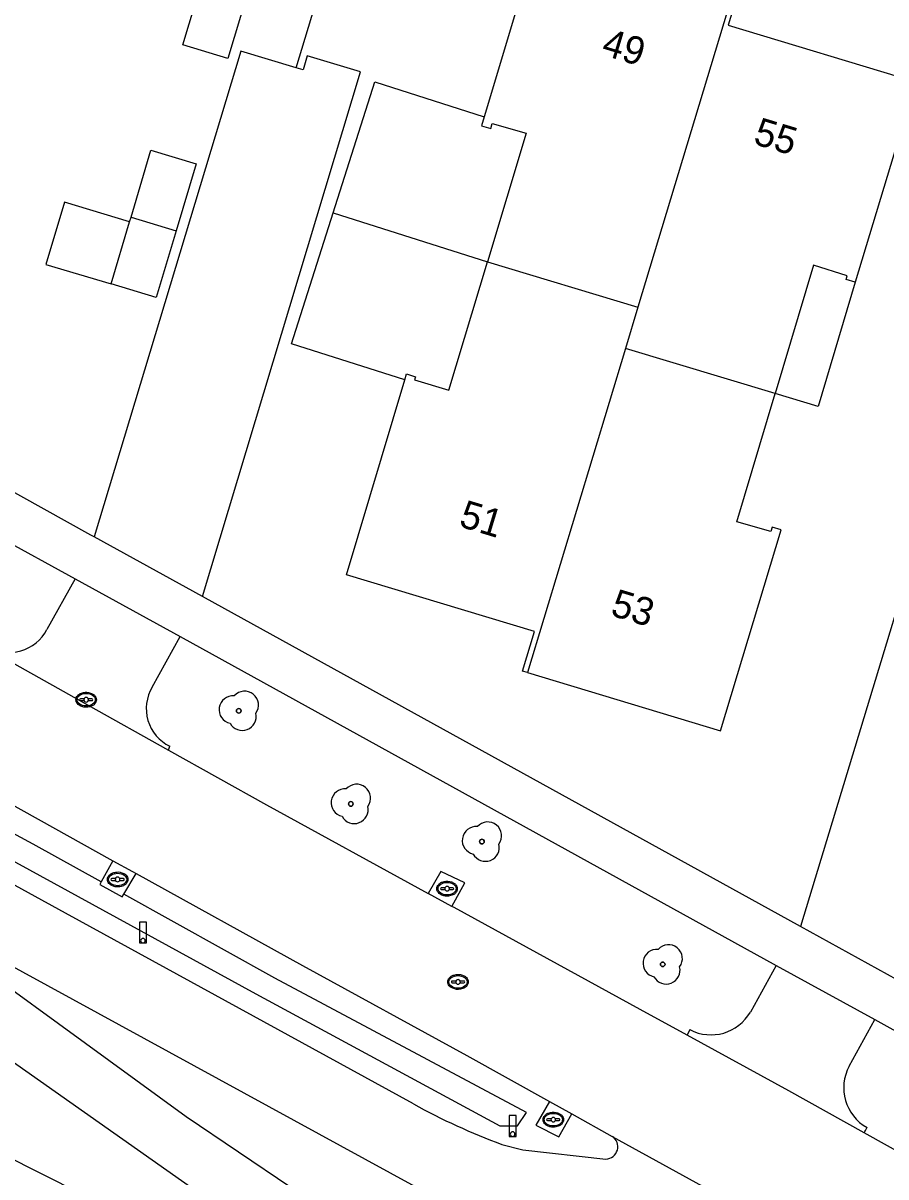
# Model space of a CAD drawing. Extents: x 194485 to 197793, y 468269 to 470822.
# Drawn here: x 196985.21 to 197022.49, y 468716.79 to 468766.67 of the extents above; entities that cross this region are included whole.
import ezdxf

# ---------------------------------------------------------------- set-up
doc = ezdxf.new("R2010")
doc.units = 0
for name, color, linetype in [('BGT begrenzing kruinlijn', 7, 'Continuous'), ('BGT grensvlak gebouwinstallatie plus 1', 7, 'Continuous'), ('BGT grensvlak onbegroeid terreindeel', 7, 'Continuous'), ('BGT grensvlak onbegroeid terreindeel LR', 7, 'Continuous'), ('BGT grensvlak ondersteunend wegdeel', 7, 'Continuous'), ('BGT grensvlak ondersteunend wegdeel LR', 7, 'Continuous'), ('BGT grensvlak pand op maaiveld', 7, 'Continuous'), ('BGT grensvlak pand op maaiveld LR', 7, 'Continuous'), ('BGT grensvlak vegetatieobject', 7, 'Continuous'), ('BGT grensvlak wegdeel', 7, 'Continuous'), ('BGT lijnelement scheiding muur', 7, 'Continuous'), ('BGT puntobject paal lichtmast', 7, 'Continuous'), ('BGT puntobject put inspectie- rioolput', 7, 'Continuous'), ('BGT puntobject put kolk', 7, 'Continuous'), ('BGT puntobject vegetatieobject boom', 7, 'Continuous'), ('BGT tekst huisnummerreeks', 7, 'Continuous')]:
    doc.layers.add(name, color=color, linetype=linetype)

msp = doc.modelspace()

# ---------------------------------------------------------------- linework, layer by layer
at = {"layer": 'BGT begrenzing kruinlijn'}
msp.add_lwpolyline([(196983.025, 468722.997), (196995.619, 468714.129), (197001.043, 468710.191), (197002.09, 468709.374), (197002.906, 468708.539)], dxfattribs=at)
at = {"layer": 'BGT grensvlak gebouwinstallatie plus 1'}
msp.add_line((196998.612, 468758.46), (197005.273, 468756.347), dxfattribs=at)
for points in [[(196998.612, 468758.46), (197000.407, 468764.121), (197005.139, 468762.619)], [(196989.816, 468758.079), (196987.003, 468758.918), (196986.201, 468756.228), (196989.014, 468755.389)], [(197001.708, 468751.248), (196996.816, 468752.8), (196998.612, 468758.46)], [(197021.17, 468755.465), (197019.565, 468750.095), (197017.701, 468750.652)]]:
    msp.add_lwpolyline(points, dxfattribs=at)
at = {"layer": 'BGT grensvlak onbegroeid terreindeel'}
for p, q in [((196994.619, 468765.45), (196988.281, 468744.461)), ((196997.013, 468764.727), (196994.619, 468765.45)), ((196989.093, 468730.46), (196988.588, 468729.55)), ((196989.562, 468729.009), (196990.092, 468729.906))]:
    msp.add_line(p, q, dxfattribs=at)
for points in [[(196992.965, 468741.886), (196999.784, 468764.559), (196997.493, 468765.25), (196997.312, 468764.642), (196997.013, 468764.727)], [(197022.975, 468725.306), (197031.184, 468752.498), (197026.759, 468753.862), (197018.798, 468727.614)], [(197003.74, 468728.483), (197004.3, 468729.503), (197003.268, 468729.993), (197002.72, 468729.042)], [(197007.955, 468720.055), (197007.36, 468719.026), (197008.359, 468718.524), (197008.927, 468719.513)]]:
    msp.add_lwpolyline(points, dxfattribs=at)
at = {"layer": 'BGT grensvlak onbegroeid terreindeel LR'}
msp.add_line((196997.013, 468764.727), (196999.317, 468772.372), dxfattribs=at)
at = {"layer": 'BGT grensvlak ondersteunend wegdeel'}
msp.add_lwpolyline([(197019.24, 468702.281), (197018.297, 468703.004), (197014.399, 468704.931), (197012.041, 468706.214), (197001.307, 468713.28), (196992.253, 468719.387), (196979.032, 468729.019)], dxfattribs=at)
at = {"layer": 'BGT grensvlak ondersteunend wegdeel LR'}
msp.add_lwpolyline([(197002.906, 468708.539), (196999.458, 468710.136), (196981.001, 468719.444)], dxfattribs=at)
at = {"layer": 'BGT grensvlak pand op maaiveld'}
for p, q in [((196989.816, 468758.079), (196989.875, 468758.277)), ((196989.014, 468755.389), (196989.816, 468758.079))]:
    msp.add_line(p, q, dxfattribs=at)
for points in [[(197015.987, 468768.356), (197007.611, 468770.888), (197005.139, 468762.619)], [(196994.923, 468768.011), (196994.06, 468765.132), (196992.115, 468765.731), (196992.978, 468768.61)], [(197015.987, 468768.356), (197016.189, 468768.295), (197015.671, 468766.577), (197023.791, 468764.129), (197021.17, 468755.465)], [(197005.139, 468762.619), (197005.022, 468762.229), (197005.416, 468762.104), (197005.478, 468762.327), (197006.945, 468761.903), (197005.273, 468756.347)], [(196989.875, 468758.277), (196990.737, 468761.166), (196992.685, 468760.579), (196991.823, 468757.69)], [(196991.823, 468757.69), (196990.962, 468754.802), (196989.014, 468755.389)], [(197001.708, 468751.248), (197001.783, 468751.5), (197002.17, 468751.381), (197002.128, 468751.242), (197003.601, 468750.792), (197005.273, 468756.347)], [(197021.17, 468755.465), (197020.775, 468755.584), (197020.822, 468755.741), (197019.358, 468756.197), (197017.701, 468750.652)], [(197007.003, 468738.593), (197006.791, 468738.657), (197007.308, 468740.374), (196999.182, 468742.823), (197001.708, 468751.248)], [(197007.003, 468738.593), (197015.344, 468736.078), (197017.959, 468744.759), (197017.571, 468744.871), (197017.515, 468744.685), (197016.045, 468745.108), (197017.701, 468750.652)]]:
    msp.add_lwpolyline(points, dxfattribs=at)
at = {"layer": 'BGT grensvlak pand op maaiveld LR'}
for p, q in [((197015.987, 468768.356), (197011.77, 468754.386)), ((196989.875, 468758.277), (196991.823, 468757.69)), ((197005.273, 468756.347), (197011.77, 468754.386)), ((197011.77, 468754.386), (197011.233, 468752.605)), ((197011.233, 468752.605), (197007.003, 468738.593)), ((197017.701, 468750.652), (197011.233, 468752.605))]:
    msp.add_line(p, q, dxfattribs=at)
at = {"layer": 'BGT grensvlak vegetatieobject'}
for points in [[(196952.214, 468748.188), (196964.544, 468741.357), (196974.184, 468736.176), (196984.882, 468730.399), (196995.275, 468724.708), (197005.804, 468718.995), (197006.574, 468718.995), (197006.962, 468719.584)], [(196988.588, 468729.55), (196985.648, 468731.182), (196974.757, 468737.051), (196967.023, 468741.207)], [(196988.588, 468729.55), (196988.525, 468729.436), (196989.495, 468728.895), (196989.562, 468729.009)], [(197006.962, 468719.584), (196996.092, 468725.383), (196989.562, 468729.009)]]:
    msp.add_lwpolyline(points, dxfattribs=at)
at = {"layer": 'BGT grensvlak wegdeel'}
for p, q in [((196962.262, 468756.479), (196987.466, 468742.637)), ((196988.281, 468744.461), (196988.141, 468744.538)), ((196992.965, 468741.886), (196988.281, 468744.461)), ((196987.466, 468742.637), (196986.241, 468740.453)), ((196987.466, 468742.637), (196991.995, 468740.146)), ((197018.798, 468727.614), (196992.965, 468741.886)), ((196990.793, 468737.965), (196991.995, 468740.146)), ((196991.995, 468740.146), (197017.745, 468725.935)), ((196991.491, 468735.242), (196991.548, 468735.408)), ((196979.032, 468729.019), (197003.234, 468715.785)), ((197003.74, 468728.483), (197002.72, 468729.042)), ((197022.975, 468725.306), (197018.798, 468727.614)), ((197017.745, 468725.935), (197016.635, 468723.92)), ((197017.745, 468725.935), (197022.008, 468723.597)), ((197020.905, 468721.585), (197022.008, 468723.597)), ((197014.021, 468723.159), (197013.907, 468722.915)), ((197007.955, 468720.055), (197008.927, 468719.513)), ((197008.927, 468719.513), (197010.669, 468718.544)), ((197010.669, 468718.544), (197021.459, 468712.613)), ((197005.894, 468718.2), (197006.811, 468717.96)), ((197006.811, 468717.96), (197010.396, 468717.566))]:
    msp.add_line(p, q, dxfattribs=at)
for points in [[(197002.079, 468719.946), (196987.046, 468728.19), (196972.797, 468736.019), (196960.182, 468742.822), (196954.812, 468746.102), (196952.134, 468747.881)], [(196963.039, 468744.423), (196969.508, 468741.193), (196975.959, 468737.721), (196982.626, 468734.055), (196989.093, 468730.46)], [(196983.622, 468739.637), (196984.01, 468739.432), (196987.99, 468737.196), (196991.491, 468735.242)], [(196991.491, 468735.242), (196995.725, 468732.879), (197002.72, 468729.042)], [(196989.093, 468730.46), (196989.934, 468729.993), (196990.092, 468729.906)], [(196990.092, 468729.906), (196997.289, 468725.933), (197004.389, 468722.041), (197007.955, 468720.055)], [(197013.907, 468722.915), (197011.88, 468724.024), (197003.832, 468728.432), (197003.74, 468728.483)], [(197022.008, 468723.597), (197030.62, 468718.818), (197028.492, 468714.955)], [(197021.547, 468718.704), (197018.3, 468720.51), (197013.907, 468722.915)], [(197021.547, 468718.704), (197021.574, 468718.751), (197021.604, 468718.802), (197021.674, 468718.921), (197021.676, 468718.925)], [(197028.492, 468714.955), (197024.583, 468717.015), (197021.547, 468718.704)]]:
    msp.add_lwpolyline(points, dxfattribs=at)
for centre, radius, start, end in [((196984.624, 468741.285), 1.818, 238.2934, 332.7778), ((196992.335, 468737.03), 1.803, 148.7874, 244.113), ((197014.934, 468724.894), 1.96, 242.245, 330.2182), ((197022.647, 468720.648), 1.978, 151.7203, 240.6081), ((197015.562, 468744.365), 27.894, 241.095, 249.721), ((197010.373, 468718.099), 0.534, 272.4412, 56.3656)]:
    msp.add_arc(centre, radius, start, end, dxfattribs=at)
at = {"layer": 'BGT lijnelement scheiding muur'}
msp.add_line((196988.141, 468744.538), (196975.522, 468751.529), dxfattribs=at)
at = {"layer": 'BGT puntobject paal lichtmast'}
for points in [[(196990.542, 468727.804), (196990.242, 468727.804), (196990.242, 468726.904), (196990.392, 468726.904)], [(196990.392, 468726.904), (196990.542, 468726.904), (196990.542, 468727.804)], [(197006.514, 468719.443), (197006.214, 468719.443), (197006.214, 468718.543), (197006.364, 468718.543)], [(197006.364, 468718.543), (197006.514, 468718.543), (197006.514, 468719.443)]]:
    msp.add_lwpolyline(points, dxfattribs=at)
for centre, start, end in [((196990.392, 468727.004), 0, 180), ((196990.392, 468727.004), 0, 180), ((196990.392, 468727.004), 180, 0), ((196990.392, 468727.004), 180, 270), ((196990.392, 468727.004), 270, 0), ((197006.364, 468718.643), 0, 180), ((197006.364, 468718.643), 0, 180), ((197006.364, 468718.643), 180, 0), ((197006.364, 468718.643), 180, 270), ((197006.364, 468718.643), 270, 0)]:
    msp.add_arc(centre, 0.1, start, end, dxfattribs=at)
at = {"layer": 'BGT puntobject put inspectie- rioolput'}
for p, q in [((197003.911, 468725.259), (197003.754, 468725.259)), ((197004.254, 468725.259), (197004.097, 468725.259)), ((197003.754, 468725.185), (197003.911, 468725.185)), ((197004.097, 468725.185), (197004.254, 468725.185))]:
    msp.add_line(p, q, dxfattribs=at)
for centre, radius, start, end in [((197003.754, 468725.222), 0.0375, 90, 270), ((197004.004, 468725.222), 0.1, 0, 180), ((197004.004, 468725.222), 0.1, 157.9757, 180), ((197004.004, 468725.222), 0.1, 0, 22.0243), ((197004.254, 468725.222), 0.0375, 270, 90), ((197004.004, 468725.222), 0.1, 180, 202.0243), ((197004.004, 468725.222), 0.1, 180, 0), ((197004.004, 468725.222), 0.1, 337.9757, 0)]:
    msp.add_arc(centre, radius, start, end, dxfattribs=at)
msp.add_ellipse((197004.004, 468725.222), major_axis=(0.392, 0), ratio=0.689655, dxfattribs=at)
msp.add_open_spline([(197004.446, 468725.222), (197004.446, 468725.265), (197004.434, 468725.309), (197004.368, 468725.423), (197004.287, 468725.48), (197004.095, 468725.545), (197003.985, 468725.551), (197003.782, 468725.51), (197003.691, 468725.463), (197003.588, 468725.346), (197003.563, 468725.286), (197003.561, 468725.164), (197003.585, 468725.103), (197003.669, 468725.004), (197003.728, 468724.965), (197003.907, 468724.897), (197004.041, 468724.89), (197004.274, 468724.952), (197004.374, 468725.021), (197004.437, 468725.146), (197004.446, 468725.184), (197004.446, 468725.222)], degree=3, dxfattribs=at)
at = {"layer": 'BGT puntobject put kolk'}
for p, q in [((196987.844, 468737.455), (196987.687, 468737.455)), ((196987.687, 468737.381), (196987.844, 468737.381)), ((196988.187, 468737.455), (196988.03, 468737.455)), ((196988.03, 468737.381), (196988.187, 468737.381)), ((196989.204, 468729.688), (196989.047, 468729.688)), ((196989.047, 468729.612), (196989.204, 468729.612)), ((196989.547, 468729.688), (196989.39, 468729.688)), ((196989.39, 468729.612), (196989.547, 468729.612)), ((197003.439, 468729.29), (197003.282, 468729.29)), ((197003.782, 468729.29), (197003.625, 468729.29)), ((197003.282, 468729.215), (197003.439, 468729.215)), ((197003.625, 468729.215), (197003.782, 468729.215)), ((197008.028, 468719.305), (197007.871, 468719.305)), ((197008.371, 468719.305), (197008.214, 468719.305)), ((197007.871, 468719.23), (197008.028, 468719.23)), ((197008.214, 468719.23), (197008.371, 468719.23))]:
    msp.add_line(p, q, dxfattribs=at)
for centre, radius, start, end in [((196987.687, 468737.418), 0.0375, 90, 270), ((196987.937, 468737.418), 0.1, 0, 180), ((196987.937, 468737.418), 0.1, 157.9757, 180), ((196987.937, 468737.418), 0.1, 180, 202.0243), ((196987.937, 468737.418), 0.1, 180, 0), ((196987.937, 468737.418), 0.1, 0, 22.0243), ((196987.937, 468737.418), 0.1, 337.9757, 0), ((196988.187, 468737.418), 0.0375, 270, 90), ((196989.297, 468729.65), 0.1, 0, 180), ((196989.047, 468729.65), 0.0375, 90, 270), ((196989.297, 468729.65), 0.1, 157.9757, 180), ((196989.297, 468729.65), 0.1, 180, 202.0243), ((196989.297, 468729.65), 0.1, 180, 0), ((196989.297, 468729.65), 0.1, 0, 22.0243), ((196989.297, 468729.65), 0.1, 337.9757, 0), ((196989.547, 468729.65), 0.0375, 270, 90), ((197003.282, 468729.252), 0.0375, 90, 270), ((197003.532, 468729.252), 0.1, 0, 180), ((197003.532, 468729.252), 0.1, 157.9757, 180), ((197003.532, 468729.252), 0.1, 180, 202.0243), ((197003.532, 468729.252), 0.1, 180, 0), ((197003.532, 468729.252), 0.1, 0, 22.0243), ((197003.532, 468729.252), 0.1, 337.9757, 0), ((197003.782, 468729.252), 0.0375, 270, 90), ((197007.871, 468719.267), 0.0375, 90, 270), ((197008.121, 468719.267), 0.1, 0, 180), ((197008.121, 468719.267), 0.1, 157.9757, 180), ((197008.121, 468719.267), 0.1, 0, 22.0243), ((197008.371, 468719.267), 0.0375, 270, 90), ((197008.121, 468719.267), 0.1, 180, 202.0243), ((197008.121, 468719.267), 0.1, 180, 0), ((197008.121, 468719.267), 0.1, 337.9757, 0)]:
    msp.add_arc(centre, radius, start, end, dxfattribs=at)
for centre in [(196987.937, 468737.418), (196989.297, 468729.65), (197003.532, 468729.252), (197008.121, 468719.267)]:
    msp.add_ellipse(centre, major_axis=(0.392, 0), ratio=0.689655, dxfattribs=at)
for points in [[(196988.379, 468737.418), (196988.379, 468737.461), (196988.367, 468737.505), (196988.301, 468737.619), (196988.22, 468737.676), (196988.028, 468737.741), (196987.918, 468737.747), (196987.715, 468737.706), (196987.624, 468737.659), (196987.521, 468737.542), (196987.496, 468737.482), (196987.494, 468737.36), (196987.518, 468737.299), (196987.602, 468737.2), (196987.661, 468737.161), (196987.84, 468737.093), (196987.974, 468737.086), (196988.207, 468737.148), (196988.307, 468737.217), (196988.37, 468737.342), (196988.379, 468737.38), (196988.379, 468737.418)], [(196989.739, 468729.65), (196989.739, 468729.693), (196989.727, 468729.737), (196989.661, 468729.851), (196989.58, 468729.908), (196989.388, 468729.973), (196989.278, 468729.979), (196989.075, 468729.938), (196988.984, 468729.891), (196988.881, 468729.774), (196988.856, 468729.714), (196988.854, 468729.592), (196988.878, 468729.531), (196988.962, 468729.432), (196989.021, 468729.393), (196989.2, 468729.325), (196989.334, 468729.318), (196989.567, 468729.38), (196989.667, 468729.449), (196989.73, 468729.574), (196989.739, 468729.612), (196989.739, 468729.65)], [(197003.974, 468729.252), (197003.974, 468729.295), (197003.962, 468729.339), (197003.896, 468729.453), (197003.815, 468729.51), (197003.623, 468729.575), (197003.513, 468729.581), (197003.31, 468729.54), (197003.219, 468729.493), (197003.116, 468729.376), (197003.091, 468729.316), (197003.089, 468729.194), (197003.113, 468729.133), (197003.197, 468729.034), (197003.256, 468728.995), (197003.435, 468728.927), (197003.569, 468728.92), (197003.802, 468728.982), (197003.902, 468729.051), (197003.965, 468729.176), (197003.974, 468729.214), (197003.974, 468729.252)], [(197008.563, 468719.267), (197008.563, 468719.31), (197008.551, 468719.354), (197008.485, 468719.468), (197008.404, 468719.525), (197008.212, 468719.59), (197008.102, 468719.596), (197007.899, 468719.555), (197007.808, 468719.508), (197007.705, 468719.391), (197007.68, 468719.331), (197007.678, 468719.209), (197007.702, 468719.148), (197007.786, 468719.049), (197007.845, 468719.01), (197008.024, 468718.942), (197008.158, 468718.935), (197008.391, 468718.997), (197008.491, 468719.066), (197008.554, 468719.191), (197008.563, 468719.229), (197008.563, 468719.267)]]:
    msp.add_open_spline(points, degree=3, dxfattribs=at)
at = {"layer": 'BGT puntobject vegetatieobject boom'}
for centre in [(196994.532, 468736.938), (196999.372, 468732.915), (197005.038, 468731.286), (197012.847, 468725.981)]:
    msp.add_circle(centre, 0.1, dxfattribs=at)
for centre, radius, start, end in [((196994.782, 468737.188), 0.6, 323.5446, 138.4658), ((196994.282, 468736.988), 0.6, 85.137, 257.7544), ((196994.682, 468736.688), 0.6, 208.5058, 13.8356), ((196994.532, 468736.938), 0.1, 0, 180), ((196994.532, 468736.938), 0.1, 180, 0), ((196999.622, 468733.165), 0.6, 323.5446, 138.4658), ((196999.122, 468732.965), 0.6, 85.137, 257.7544), ((196999.522, 468732.665), 0.6, 208.5058, 13.8356), ((196999.372, 468732.915), 0.1, 0, 180), ((196999.372, 468732.915), 0.1, 180, 0), ((197004.788, 468731.336), 0.6, 85.137, 257.7544), ((197005.288, 468731.536), 0.6, 323.5446, 138.4658), ((197005.038, 468731.286), 0.1, 0, 180), ((197005.038, 468731.286), 0.1, 180, 0), ((197005.188, 468731.036), 0.6, 208.5058, 13.8356), ((197013.097, 468726.231), 0.6, 323.5446, 138.4658), ((197012.597, 468726.031), 0.6, 85.137, 257.7544), ((197012.997, 468725.731), 0.6, 208.5058, 13.8356), ((197012.847, 468725.981), 0.1, 0, 180), ((197012.847, 468725.981), 0.1, 180, 0)]:
    msp.add_arc(centre, radius, start, end, dxfattribs=at)

# ---------------------------------------------------------------- texts
at = {"layer": 'BGT tekst huisnummerreeks'}
for s, p in [('49', (197010.154, 468765.313)), ('55', (197016.716, 468761.457)), ('51', (197003.996, 468744.923)), ('53', (197010.543, 468741.077))]:
    msp.add_text(s, height=1.2, rotation=343.2, dxfattribs=at).set_placement(p)

doc.saveas('drawing.dxf')
